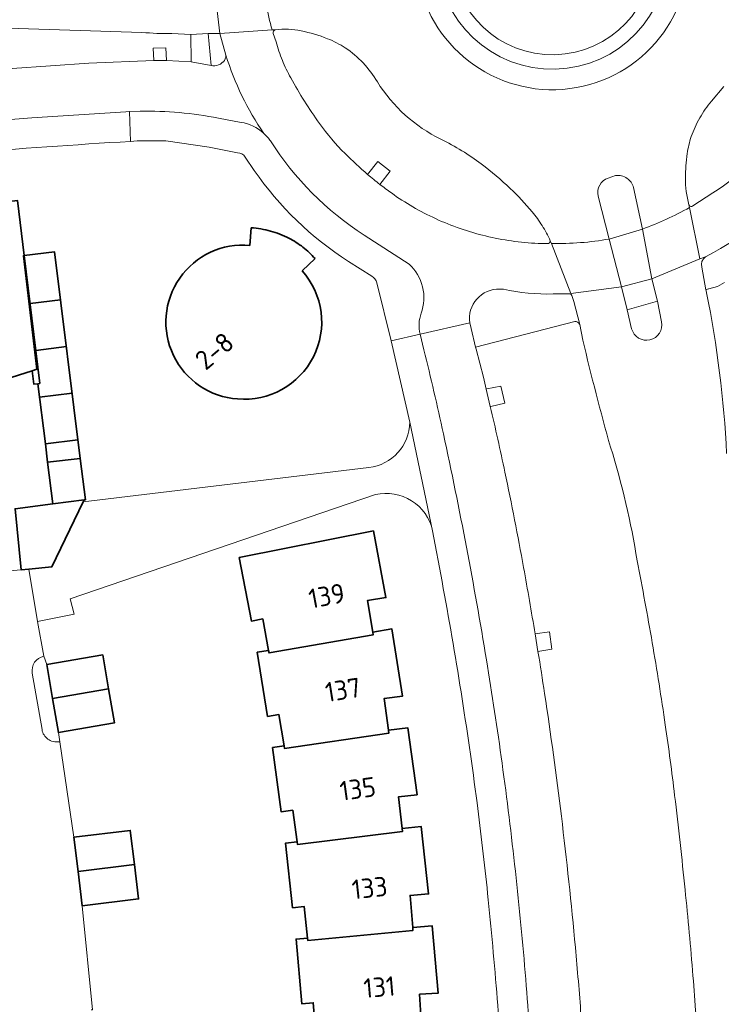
# Model space of a CAD drawing. Extents: x 150256 to 156914, y 461459 to 469481.
# Tile 659 of 731: x 154814 to 154862, y 468183 to 468251. Entities that reach past the tile are written whole.
import ezdxf
from ezdxf.enums import TextEntityAlignment as Align

# ---------------------------------------------------------------- set-up
doc = ezdxf.new("R2010")
doc.units = 0
doc.header["$LTSCALE"] = 0.75
for name, color, linetype, lineweight in [('B-RO-GK-BESCHOEIING-G', 251, 'GK-BESCHOEIING', 35), ('B-RO-GR-BEPLANTING_CULTUUR_BODEMBEDEKKER-GV', 251, 'CONTINUOUS', 18), ('B-RO-OG-BEBOUWING-GV', 6, 'CONTINUOUS', 35), ('B-RO-OG-BEBOUWING-T18', 1, 'CONTINUOUS', 18), ('B-RO-OG-TERREIN_CULTUURSCHEIDING-GV', 251, 'CONTINUOUS', 18), ('B-RO-VH-VERHARDING_ASFALT-GV', 251, 'CONTINUOUS', 18), ('B-RO-VH-VERHARDING_BETONSTRAATSTEEN-GV', 251, 'CONTINUOUS', 18), ('B-RO-VH-VERHARDING_TEGEL-GV', 251, 'CONTINUOUS', 18)]:
    doc.layers.add(name, color=color, linetype=linetype, lineweight=lineweight)
doc.styles.add('NLCS-ISO-M200-T18', font='NLCS-ISO.ttf', dxfattribs={"height": 360})
doc.linetypes.add('GK-BESCHOEIING', pattern='A,30,-5,[1,NLCS.SHX,S=1,R=0,X=0,Y=0],-5', length=40)

msp = doc.modelspace()

# ---------------------------------------------------------------- linework, layer by layer
at = {"layer": 'B-RO-GK-BESCHOEIING-G'}
for points in [[(154813.836, 468234.736), (154814.914, 468225.899)], [(154813.836, 468234.736), (154814.914, 468225.899)], [(154816.35, 468231.682), (154814.241, 468231.42)], [(154816.35, 468231.682), (154814.241, 468231.42)], [(154816.75, 468228.456), (154814.634, 468228.193)], [(154816.75, 468228.456), (154814.634, 468228.193)], [(154814.788, 468225.884), (154814.914, 468225.899)], [(154814.788, 468225.884), (154814.914, 468225.899)], [(154817.149, 468225.241), (154814.902, 468224.962)], [(154817.149, 468225.241), (154814.902, 468224.962)], [(154817.549, 468222.016), (154815.299, 468221.736)], [(154817.549, 468222.016), (154815.299, 468221.736)]]:
    msp.add_lwpolyline(points, dxfattribs=at)
at = {"layer": 'B-RO-GR-BEPLANTING_CULTUUR_BODEMBEDEKKER-GV'}
for points in [[(154821.973, 468250.154), (154811.287, 468250.508), (154810.685, 468250.525), (154810.084, 468250.52)], [(154821.973, 468250.154), (154811.287, 468250.508), (154810.685, 468250.525), (154810.084, 468250.52)], [(154825.381, 468248.121), (154825.34, 468250.012), (154824.038, 468250.073)], [(154825.381, 468248.121), (154825.34, 468250.012), (154824.038, 468250.073)], [(154813.016, 468247.673), (154818.303, 468248.029), (154822.781, 468248.21), (154822.756, 468249.071), (154823.628, 468249.09), (154823.67, 468248.219), (154825.381, 468248.121)], [(154813.016, 468247.673), (154818.303, 468248.029), (154822.781, 468248.21), (154822.756, 468249.071), (154823.628, 468249.09), (154823.67, 468248.219), (154825.381, 468248.121)]]:
    msp.add_lwpolyline(points, dxfattribs=at)
msp.add_lwpolyline([(154824.038, 468250.073, -0.019843), (154821.973, 468250.154)], format="xyb", dxfattribs=at)
msp.add_lwpolyline([(154824.038, 468250.073, -0.019843), (154821.973, 468250.154)], format="xyb", dxfattribs=at)
at = {"layer": 'B-RO-OG-BEBOUWING-GV'}
for points in [[(154807.779, 468237.887), (154809.199, 468226.203), (154809.025, 468226.148), (154809.137, 468225.209), (154809.565, 468225.26), (154814.398, 468226.789), (154814.717, 468226.89), (154813.782, 468234.729), (154813.836, 468234.736), (154813.37, 468238.555)], [(154807.779, 468237.887), (154809.199, 468226.203), (154809.025, 468226.148), (154809.137, 468225.209), (154809.565, 468225.26), (154814.398, 468226.789), (154814.717, 468226.89), (154813.782, 468234.729), (154813.836, 468234.736), (154813.37, 468238.555)], [(154815.456, 468220.463), (154817.709, 468220.731), (154815.939, 468234.997), (154813.836, 468234.736), (154813.782, 468234.729), (154814.717, 468226.89), (154814.398, 468226.789), (154814.51, 468225.851), (154814.788, 468225.884), (154815.299, 468221.736)], [(154815.456, 468220.463), (154817.709, 468220.731), (154815.939, 468234.997), (154813.836, 468234.736), (154813.782, 468234.729), (154814.717, 468226.89), (154814.398, 468226.789), (154814.51, 468225.851), (154814.788, 468225.884), (154815.299, 468221.736)], [(154817.709, 468220.731), (154815.456, 468220.463), (154815.811, 468217.588), (154817.979, 468217.857), (154818.064, 468217.868)], [(154817.709, 468220.731), (154815.456, 468220.463), (154815.811, 468217.588), (154817.979, 468217.857), (154818.064, 468217.868)], [(154813.633, 468213.036), (154814.15, 468213.087), (154815.75, 468213.247), (154817.914, 468217.722), (154817.979, 468217.857), (154815.811, 468217.588), (154813.213, 468217.245)], [(154813.633, 468213.036), (154814.15, 468213.087), (154815.75, 468213.247), (154817.914, 468217.722), (154817.979, 468217.857), (154815.811, 468217.588), (154813.213, 468217.245)], [(154830.722, 468207.461), (154830.754, 468207.291), (154837.947, 468208.539), (154837.916, 468208.729), (154837.562, 468210.918), (154838.824, 468211.115), (154837.96, 468215.72), (154828.694, 468213.878), (154829.532, 468209.487), (154830.318, 468209.634)], [(154830.722, 468207.461), (154830.754, 468207.291), (154837.947, 468208.539), (154837.916, 468208.729), (154837.562, 468210.918), (154838.824, 468211.115), (154837.96, 468215.72), (154828.694, 468213.878), (154829.532, 468209.487), (154830.318, 468209.634)], [(154837.916, 468208.729), (154837.947, 468208.539), (154830.754, 468207.291), (154830.722, 468207.461), (154829.935, 468207.332), (154830.646, 468202.906), (154831.435, 468203.034), (154831.784, 468200.859), (154831.811, 468200.691), (154839.024, 468201.745), (154838.997, 468201.948), (154838.705, 468204.148), (154839.975, 468204.309), (154839.241, 468208.946)], [(154837.916, 468208.729), (154837.947, 468208.539), (154830.754, 468207.291), (154830.722, 468207.461), (154829.935, 468207.332), (154830.646, 468202.906), (154831.435, 468203.034), (154831.784, 468200.859), (154831.811, 468200.691), (154839.024, 468201.745), (154838.997, 468201.948), (154838.705, 468204.148), (154839.975, 468204.309), (154839.241, 468208.946)], [(154815.399, 468206.489), (154815.802, 468204.133), (154819.664, 468204.807), (154819.263, 468207.15)], [(154815.399, 468206.489), (154815.802, 468204.133), (154819.664, 468204.807), (154819.263, 468207.15)], [(154815.802, 468204.133), (154816.203, 468201.79), (154820.067, 468202.451), (154819.664, 468204.807)], [(154815.802, 468204.133), (154816.203, 468201.79), (154820.067, 468202.451), (154819.664, 468204.807)], [(154832.683, 468194.233), (154832.706, 468194.064), (154839.968, 468194.951), (154839.946, 468195.148), (154839.698, 468197.355), (154840.971, 468197.49), (154840.331, 468202.119), (154838.997, 468201.948), (154839.024, 468201.745), (154831.811, 468200.691), (154831.784, 468200.859), (154830.994, 468200.753), (154831.595, 468196.307), (154832.387, 468196.415)], [(154832.683, 468194.233), (154832.706, 468194.064), (154839.968, 468194.951), (154839.946, 468195.148), (154839.698, 468197.355), (154840.971, 468197.49), (154840.331, 468202.119), (154838.997, 468201.948), (154839.024, 468201.745), (154831.811, 468200.691), (154831.784, 468200.859), (154830.994, 468200.753), (154831.595, 468196.307), (154832.387, 468196.415)], [(154817.56, 468192.187), (154821.449, 468192.67), (154821.158, 468195.029), (154817.268, 468194.549)], [(154817.56, 468192.187), (154821.449, 468192.67), (154821.158, 468195.029), (154817.268, 468194.549)], [(154833.417, 468187.586), (154833.436, 468187.417), (154840.692, 468188.121), (154840.675, 468188.325), (154840.492, 468190.536), (154841.767, 468190.634), (154841.261, 468195.29), (154839.946, 468195.148), (154839.968, 468194.951), (154832.706, 468194.064), (154832.683, 468194.233), (154831.89, 468194.146), (154832.382, 468189.688), (154833.176, 468189.776)], [(154833.417, 468187.586), (154833.436, 468187.417), (154840.692, 468188.121), (154840.675, 468188.325), (154840.492, 468190.536), (154841.767, 468190.634), (154841.261, 468195.29), (154839.946, 468195.148), (154839.968, 468194.951), (154832.706, 468194.064), (154832.683, 468194.233), (154831.89, 468194.146), (154832.382, 468189.688), (154833.176, 468189.776)], [(154821.449, 468192.67), (154817.56, 468192.187), (154817.852, 468189.818), (154821.742, 468190.298)], [(154821.449, 468192.67), (154817.56, 468192.187), (154817.852, 468189.818), (154821.742, 468190.298)], [(154840.675, 468188.325), (154840.692, 468188.121), (154833.436, 468187.417), (154833.417, 468187.586), (154832.623, 468187.519), (154833.004, 468183.05), (154833.8, 468183.118), (154833.987, 468180.925), (154834.001, 468180.755), (154841.294, 468181.294), (154841.282, 468181.498), (154841.148, 468183.708), (154842.423, 468183.778), (154842.023, 468188.431)], [(154840.675, 468188.325), (154840.692, 468188.121), (154833.436, 468187.417), (154833.417, 468187.586), (154832.623, 468187.519), (154833.004, 468183.05), (154833.8, 468183.118), (154833.987, 468180.925), (154834.001, 468180.755), (154841.294, 468181.294), (154841.282, 468181.498), (154841.148, 468183.708), (154842.423, 468183.778), (154842.023, 468188.431)]]:
    msp.add_lwpolyline(points, close=True, dxfattribs=at)
for points in [[(154829.515, 468236.663), (154829.431, 468235.446)], [(154829.515, 468236.663), (154829.431, 468235.446)], [(154833.041, 468233.694), (154833.93, 468234.534)], [(154833.041, 468233.694), (154833.93, 468234.534)]]:
    msp.add_lwpolyline(points, dxfattribs=at)
for points in [[(154830.855, 468236.433, 0.050787), (154829.515, 468236.663)], [(154830.855, 468236.433, 0.050787), (154829.515, 468236.663)], [(154832.123, 468235.942, 0.04958), (154830.855, 468236.433)], [(154832.123, 468235.942, 0.04958), (154830.855, 468236.433)], [(154833.096, 468235.32, 0.049479), (154832.123, 468235.942)], [(154833.096, 468235.32, 0.049479), (154832.123, 468235.942)], [(154829.431, 468235.446, 1.010939), (154828.578, 468224.837)], [(154829.431, 468235.446, 1.010939), (154828.578, 468224.837)], [(154833.93, 468234.534, 0.037005), (154833.096, 468235.32)], [(154833.93, 468234.534, 0.037005), (154833.096, 468235.32)], [(154828.578, 468224.837, 0.678856), (154833.041, 468233.694)], [(154828.578, 468224.837, 0.678856), (154833.041, 468233.694)]]:
    msp.add_lwpolyline(points, format="xyb", dxfattribs=at)
at = {"layer": 'B-RO-OG-TERREIN_CULTUURSCHEIDING-GV'}
for points in [[(154842.354, 468255.333, 0.992913), (154858.3, 468255.734)], [(154842.354, 468255.333, 0.992913), (154858.3, 468255.734)], [(154857.3, 468255.718, -0.993118), (154843.353, 468255.367)], [(154843.353, 468255.367, 0.993118), (154857.3, 468255.718)], [(154857.3, 468255.718, -0.993118), (154843.353, 468255.367)], [(154843.353, 468255.367, 0.993118), (154857.3, 468255.718)], [(154832.085, 468250.379, 0.040478), (154831.195, 468250.347)], [(154832.085, 468250.379, 0.040478), (154831.195, 468250.347)], [(154832.968, 468250.266, 0.039712), (154832.085, 468250.379)], [(154832.968, 468250.266, 0.039712), (154832.085, 468250.379)], [(154834.787, 468249.726, 0.040836), (154832.968, 468250.266)], [(154834.787, 468249.726, 0.040836), (154832.968, 468250.266)], [(154831.241, 468249.502, 0.029191), (154831.67, 468248.229)], [(154831.241, 468249.502, 0.029191), (154831.67, 468248.229)], [(154836.019, 468249.084, 0.056659), (154834.787, 468249.726)], [(154836.019, 468249.084, 0.056659), (154834.787, 468249.726)], [(154837.247, 468248.047, 0.057835), (154836.019, 468249.084)], [(154837.247, 468248.047, 0.057835), (154836.019, 468249.084)], [(154831.67, 468248.229, 0.02997), (154832.248, 468247.017)], [(154831.67, 468248.229, 0.02997), (154832.248, 468247.017)], [(154838.231, 468246.733, 0.060916), (154837.247, 468248.047)], [(154838.231, 468246.733, 0.060916), (154837.247, 468248.047)], [(154832.248, 468247.017, 0.029916), (154834.238, 468243.865)], [(154832.248, 468247.017, 0.029916), (154834.238, 468243.865)], [(154842.623, 468242.779, -0.139713), (154838.231, 468246.733)], [(154842.623, 468242.779, -0.139713), (154838.231, 468246.733)], [(154861.316, 468245.412, 0.048741), (154860.501, 468244.253)], [(154861.316, 468245.412, 0.048741), (154860.501, 468244.253)], [(154860.501, 468244.253, 0.049617), (154859.919, 468242.962)], [(154860.501, 468244.253, 0.049617), (154859.919, 468242.962)], [(154861.406, 468239.068, 0.099729), (154866.549, 468244.008)], [(154861.406, 468239.068, 0.099729), (154866.549, 468244.008)], [(154834.238, 468243.865, 0.040567), (154836.005, 468241.784)], [(154834.238, 468243.865, 0.040567), (154836.005, 468241.784)], [(154844.07, 468241.986, 0.019781), (154842.623, 468242.779)], [(154844.07, 468241.986, 0.019781), (154842.623, 468242.779)], [(154859.919, 468242.962, 0.047652), (154859.637, 468241.784)], [(154859.919, 468242.962, 0.047652), (154859.637, 468241.784)], [(154845.413, 468241.069, 0.026443), (154844.07, 468241.986)], [(154845.413, 468241.069, 0.026443), (154844.07, 468241.986)], [(154836.005, 468241.784, 0.020388), (154837.562, 468240.348)], [(154836.005, 468241.784, 0.020388), (154837.562, 468240.348)], [(154859.637, 468241.784, 0.035045), (154859.514, 468240.099)], [(154859.637, 468241.784, 0.035045), (154859.514, 468240.099)], [(154847.416, 468239.37, 0.026471), (154845.413, 468241.069)], [(154847.416, 468239.37, 0.026471), (154845.413, 468241.069)], [(154859.514, 468240.099, 0.033336), (154859.573, 468239.169)], [(154859.514, 468240.099, 0.033336), (154859.573, 468239.169)], [(154838.405, 468239.662, 0.00942), (154839.204, 468239.064)], [(154838.405, 468239.662, 0.00942), (154839.204, 468239.064)], [(154848.927, 468237.757, 0.031378), (154847.416, 468239.37)], [(154848.927, 468237.757, 0.031378), (154847.416, 468239.37)], [(154859.573, 468239.169, 0.033061), (154859.757, 468238.256)], [(154859.573, 468239.169, 0.033061), (154859.757, 468238.256)], [(154839.204, 468239.064, 0.048765), (154842.254, 468237.291)], [(154839.204, 468239.064, 0.048765), (154842.254, 468237.291)], [(154842.254, 468237.291, 0.048234), (154845.711, 468236.094)], [(154842.254, 468237.291, 0.048234), (154845.711, 468236.094)], [(154849.614, 468236.812, 0.033038), (154848.927, 468237.757)], [(154849.614, 468236.812, 0.033038), (154848.927, 468237.757)], [(154850.181, 468235.763, 0.039419), (154849.614, 468236.812)], [(154850.181, 468235.763, 0.039419), (154849.614, 468236.812)], [(154845.711, 468236.094, 0.048315), (154849.334, 468235.583)], [(154845.711, 468236.094, 0.048315), (154849.334, 468235.583)], [(154849.966, 468235.572, 0.492354), (154850.181, 468235.763)], [(154849.966, 468235.572, 0.492354), (154850.181, 468235.763)], [(154854.339, 468221.515, -0.011499), (154852.426, 468228.907)], [(154854.339, 468221.515, -0.011499), (154852.426, 468228.907)], [(154846.035, 468224.312, -0.005279), (154847.041, 468219.779)], [(154846.035, 468224.312, -0.005279), (154847.041, 468219.779)], [(154856.175, 468213.654, 0.037168), (154854.339, 468221.515)], [(154856.175, 468213.654, 0.037168), (154854.339, 468221.515)], [(154847.041, 468219.779, -0.007271), (154848.335, 468213.188)], [(154847.041, 468219.779, -0.007271), (154848.335, 468213.188)], [(154857.22, 468207.994, 0.006511), (154856.175, 468213.654)], [(154857.22, 468207.994, 0.006511), (154856.175, 468213.654)], [(154848.335, 468213.188, -0.003677), (154849.13, 468208.608)], [(154848.335, 468213.188, -0.003677), (154849.13, 468208.608)], [(154858.122, 468202.31, 0.006685), (154857.22, 468207.994)], [(154858.122, 468202.31, 0.006685), (154857.22, 468207.994)], [(154849.329, 468207.396, -0.002451), (154849.786, 468204.484)], [(154849.329, 468207.396, -0.002451), (154849.786, 468204.484)], [(154849.786, 468204.484, -0.00745), (154850.943, 468196.021)], [(154849.786, 468204.484, -0.00745), (154850.943, 468196.021)], [(154858.769, 468197.44, 0.006362), (154858.122, 468202.31)], [(154858.769, 468197.44, 0.006362), (154858.122, 468202.31)], [(154859.489, 468190.93, 0.004923), (154858.769, 468197.44)], [(154859.489, 468190.93, 0.004923), (154858.769, 468197.44)], [(154850.943, 468196.021, -0.007605), (154851.912, 468186.939)], [(154850.943, 468196.021, -0.007605), (154851.912, 468186.939)], [(154860.034, 468184.984, 0.004867), (154859.489, 468190.93)], [(154860.034, 468184.984, 0.004867), (154859.489, 468190.93)], [(154851.912, 468186.939, -0.004745), (154852.298, 468182.282)], [(154851.912, 468186.939, -0.004745), (154852.298, 468182.282)], [(154860.428, 468179.493, 0.005112), (154860.034, 468184.984)], [(154860.428, 468179.493, 0.005112), (154860.034, 468184.984)]]:
    msp.add_lwpolyline(points, format="xyb", dxfattribs=at)
for points in [[(154831.195, 468250.347), (154831.119, 468250.309), (154831.061, 468250.245), (154831.033, 468250.172), (154831.033, 468250.094), (154831.241, 468249.502)], [(154831.195, 468250.347), (154831.119, 468250.309), (154831.061, 468250.245), (154831.033, 468250.172), (154831.033, 468250.094), (154831.241, 468249.502)], [(154862.169, 468246.424), (154861.316, 468245.412)], [(154862.169, 468246.424), (154861.316, 468245.412)], [(154837.562, 468240.348), (154838.269, 468241.232), (154839.115, 468240.573), (154838.405, 468239.662)], [(154837.562, 468240.348), (154838.269, 468241.232), (154839.115, 468240.573), (154838.405, 468239.662)], [(154859.757, 468238.256), (154859.8, 468238.176), (154859.879, 468238.132), (154859.961, 468238.138), (154860.026, 468238.187), (154861.406, 468239.068)], [(154859.757, 468238.256), (154859.8, 468238.176), (154859.879, 468238.132), (154859.961, 468238.138), (154860.026, 468238.187), (154861.406, 468239.068)], [(154849.334, 468235.583), (154849.966, 468235.572)], [(154849.334, 468235.583), (154849.966, 468235.572)], [(154852.426, 468228.907), (154852.216, 468229.979), (154852.119, 468230.087), (154852.055, 468230.143), (154851.964, 468230.177), (154851.867, 468230.176), (154845.018, 468228.423), (154845.056, 468228.276), (154845.557, 468226.33), (154845.753, 468225.514), (154845.804, 468225.524), (154846.766, 468225.721), (154847.037, 468224.541), (154846.073, 468224.321), (154846.035, 468224.312)], [(154852.426, 468228.907), (154852.216, 468229.979), (154852.119, 468230.087), (154852.055, 468230.143), (154851.964, 468230.177), (154851.867, 468230.176), (154845.018, 468228.423), (154845.056, 468228.276), (154845.557, 468226.33), (154845.753, 468225.514), (154845.804, 468225.524), (154846.766, 468225.721), (154847.037, 468224.541), (154846.073, 468224.321), (154846.035, 468224.312)], [(154849.13, 468208.608), (154850.116, 468208.752), (154850.292, 468207.553), (154849.329, 468207.396)], [(154849.13, 468208.608), (154850.116, 468208.752), (154850.292, 468207.553), (154849.329, 468207.396)]]:
    msp.add_lwpolyline(points, dxfattribs=at)
at = {"layer": 'B-RO-VH-VERHARDING_ASFALT-GV'}
for points in [[(154859.758, 468255.784, -0.990353), (154840.894, 468255.3)], [(154859.758, 468255.784, -0.990353), (154840.894, 468255.3)], [(154830.297, 468253.903, 0.044256), (154830.965, 468250.331)], [(154830.965, 468250.331, -0.044256), (154830.297, 468253.903)], [(154830.297, 468253.903, 0.044256), (154830.965, 468250.331)], [(154830.965, 468250.331, -0.044256), (154830.297, 468253.903)], [(154821.973, 468250.154, 0.019843), (154824.038, 468250.073)], [(154821.973, 468250.154, 0.019843), (154824.038, 468250.073)], [(154831.195, 468250.347, -0.040478), (154832.085, 468250.379)], [(154831.195, 468250.347, -0.040478), (154832.085, 468250.379)], [(154832.085, 468250.379, -0.039712), (154832.968, 468250.266)], [(154832.085, 468250.379, -0.039712), (154832.968, 468250.266)], [(154832.968, 468250.266, -0.040836), (154834.787, 468249.726)], [(154832.968, 468250.266, -0.040836), (154834.787, 468249.726)], [(154831.67, 468248.229, -0.029191), (154831.241, 468249.502)], [(154831.67, 468248.229, -0.029191), (154831.241, 468249.502)], [(154834.787, 468249.726, -0.056659), (154836.019, 468249.084)], [(154834.787, 468249.726, -0.056659), (154836.019, 468249.084)], [(154836.019, 468249.084, -0.057835), (154837.247, 468248.047)], [(154836.019, 468249.084, -0.057835), (154837.247, 468248.047)], [(154827.771, 468248.577, 0.075049), (154830.398, 468243.175)], [(154830.398, 468243.175, -0.075049), (154827.771, 468248.577)], [(154827.771, 468248.577, 0.075049), (154830.398, 468243.175)], [(154830.398, 468243.175, -0.075049), (154827.771, 468248.577)], [(154832.248, 468247.017, -0.02997), (154831.67, 468248.229)], [(154832.248, 468247.017, -0.02997), (154831.67, 468248.229)], [(154837.247, 468248.047, -0.060916), (154838.231, 468246.733)], [(154837.247, 468248.047, -0.060916), (154838.231, 468246.733)], [(154834.238, 468243.865, -0.029916), (154832.248, 468247.017)], [(154834.238, 468243.865, -0.029916), (154832.248, 468247.017)], [(154838.231, 468246.733, 0.139713), (154842.623, 468242.779)], [(154838.231, 468246.733, 0.139713), (154842.623, 468242.779)], [(154860.501, 468244.253, -0.048741), (154861.316, 468245.412)], [(154860.501, 468244.253, -0.048741), (154861.316, 468245.412)], [(154821.839, 468244.726, -0.048934), (154827.255, 468244.241)], [(154821.839, 468244.726, -0.048934), (154827.255, 468244.241)], [(154828.827, 468243.943, -0.148441), (154830.372, 468243.2)], [(154828.827, 468243.943, -0.148441), (154830.372, 468243.2)], [(154859.919, 468242.962, -0.049617), (154860.501, 468244.253)], [(154859.919, 468242.962, -0.049617), (154860.501, 468244.253)], [(154866.549, 468244.008, -0.099729), (154861.406, 468239.068)], [(154866.549, 468244.008, -0.099729), (154861.406, 468239.068)], [(154836.005, 468241.784, -0.040567), (154834.238, 468243.865)], [(154836.005, 468241.784, -0.040567), (154834.238, 468243.865)], [(154830.398, 468243.175, -0.051062), (154830.795, 468242.719)], [(154830.398, 468243.175, -0.051062), (154830.795, 468242.719)], [(154830.849, 468242.664, 0.108304), (154837.322, 468236.155)], [(154830.849, 468242.664, 0.108304), (154837.322, 468236.155)], [(154842.623, 468242.779, -0.019781), (154844.07, 468241.986)], [(154842.623, 468242.779, -0.019781), (154844.07, 468241.986)], [(154859.637, 468241.784, -0.047652), (154859.919, 468242.962)], [(154859.637, 468241.784, -0.047652), (154859.919, 468242.962)], [(154844.07, 468241.986, -0.026443), (154845.413, 468241.069)], [(154844.07, 468241.986, -0.026443), (154845.413, 468241.069)], [(154837.562, 468240.348, -0.020388), (154836.005, 468241.784)], [(154837.562, 468240.348, -0.020388), (154836.005, 468241.784)], [(154859.514, 468240.099, -0.035045), (154859.637, 468241.784)], [(154859.514, 468240.099, -0.035045), (154859.637, 468241.784)], [(154845.413, 468241.069, -0.026471), (154847.416, 468239.37)], [(154845.413, 468241.069, -0.026471), (154847.416, 468239.37)], [(154861.447, 468234.964, 0.104853), (154868.098, 468240.539)], [(154861.447, 468234.964, 0.104853), (154868.098, 468240.539)], [(154838.405, 468239.662, -0.011202), (154837.562, 468240.348)], [(154838.405, 468239.662, -0.011202), (154837.562, 468240.348)], [(154853.496, 468238.853, -0.393362), (154854.175, 468240.096)], [(154853.496, 468238.853, -0.393362), (154854.175, 468240.096)], [(154854.681, 468240.265, -0.096036), (154855.098, 468240.243)], [(154854.681, 468240.265, -0.096036), (154855.098, 468240.243)], [(154855.098, 468240.243, -0.097435), (154855.481, 468240.076)], [(154855.098, 468240.243, -0.097435), (154855.481, 468240.076)], [(154855.481, 468240.076, -0.098161), (154855.76, 468239.805)], [(154855.481, 468240.076, -0.098161), (154855.76, 468239.805)], [(154855.76, 468239.805, -0.109086), (154855.924, 468239.442)], [(154855.76, 468239.805, -0.109086), (154855.924, 468239.442)], [(154859.573, 468239.169, -0.033336), (154859.514, 468240.099)], [(154859.573, 468239.169, -0.033336), (154859.514, 468240.099)], [(154839.204, 468239.064, -0.00942), (154838.405, 468239.662)], [(154839.204, 468239.064, -0.00942), (154838.405, 468239.662)], [(154847.416, 468239.37, -0.031378), (154848.927, 468237.757)], [(154847.416, 468239.37, -0.031378), (154848.927, 468237.757)], [(154859.757, 468238.256, -0.033061), (154859.573, 468239.169)], [(154859.757, 468238.256, -0.033061), (154859.573, 468239.169)], [(154842.254, 468237.291, -0.048765), (154839.204, 468239.064)], [(154842.254, 468237.291, -0.048765), (154839.204, 468239.064)], [(154856.537, 468236.571, 0.042431), (154859.795, 468238.067)], [(154859.795, 468238.067, -0.042431), (154856.537, 468236.571)], [(154856.537, 468236.571, 0.042431), (154859.795, 468238.067)], [(154859.795, 468238.067, -0.042431), (154856.537, 468236.571)], [(154845.711, 468236.094, -0.048234), (154842.254, 468237.291)], [(154845.711, 468236.094, -0.048234), (154842.254, 468237.291)], [(154848.927, 468237.757, -0.033038), (154849.614, 468236.812)], [(154848.927, 468237.757, -0.033038), (154849.614, 468236.812)], [(154849.614, 468236.812, -0.039419), (154850.181, 468235.763)], [(154849.614, 468236.812, -0.039419), (154850.181, 468235.763)], [(154849.334, 468235.583, -0.048315), (154845.711, 468236.094)], [(154849.334, 468235.583, -0.048315), (154845.711, 468236.094)], [(154850.181, 468235.763, -0.492354), (154849.966, 468235.572)], [(154850.181, 468235.763, -0.492354), (154849.966, 468235.572)], [(154850.258, 468235.566, 0.045592), (154854.251, 468235.882)], [(154854.251, 468235.882, -0.045592), (154850.258, 468235.566)], [(154850.258, 468235.566, 0.045592), (154854.251, 468235.882)], [(154854.251, 468235.882, -0.045592), (154850.258, 468235.566)], [(154840.42, 468234.157, -0.303153), (154841.258, 468230.752)], [(154840.42, 468234.157, -0.303153), (154841.258, 468230.752)], [(154844.615, 468230.088, -0.466916), (154846.682, 468232.422)], [(154844.615, 468230.088, -0.466916), (154846.682, 468232.422)], [(154846.945, 468232.415, 0.057931), (154850.38, 468232.086)], [(154846.945, 468232.415, 0.057931), (154850.38, 468232.086)], [(154851.478, 468232.108, -0.055747), (154851.533, 468232.103)], [(154851.478, 468232.108, -0.055747), (154851.533, 468232.103)], [(154851.533, 468232.103, -0.138027), (154851.628, 468232.053)], [(154851.533, 468232.103, -0.138027), (154851.628, 468232.053)], [(154851.628, 468232.053, -0.2117), (154851.693, 468231.904)], [(154851.628, 468232.053, -0.2117), (154851.693, 468231.904)], [(154862.357, 468221.068, 0.037649), (154860.969, 468232.173)], [(154862.357, 468221.068, 0.037649), (154860.969, 468232.173)], [(154841.258, 468230.752, 0.148217), (154841.184, 468229.322)], [(154841.258, 468230.752, 0.148217), (154841.184, 468229.322)], [(154857.866, 468230.162, -0.972449), (154855.799, 468229.682)], [(154857.866, 468230.162, -0.972449), (154855.799, 468229.682)], [(154852.426, 468228.907, 0.011499), (154854.339, 468221.515)], [(154852.426, 468228.907, 0.011499), (154854.339, 468221.515)], [(154841.451, 468228.227, -0.006362), (154842.794, 468222.431)], [(154842.794, 468222.431, 0.006362), (154841.451, 468228.227)], [(154841.451, 468228.227, -0.006362), (154842.794, 468222.431)], [(154842.794, 468222.431, 0.006362), (154841.451, 468228.227)], [(154847.041, 468219.779, 0.005279), (154846.035, 468224.312)], [(154847.041, 468219.779, 0.005279), (154846.035, 468224.312)], [(154842.794, 468222.431, -0.006127), (154844.388, 468214.589)], [(154844.388, 468214.589, 0.006127), (154842.794, 468222.431)], [(154842.794, 468222.431, -0.006127), (154844.388, 468214.589)], [(154844.388, 468214.589, 0.006127), (154842.794, 468222.431)], [(154854.339, 468221.515, -0.037168), (154856.175, 468213.654)], [(154854.339, 468221.515, -0.037168), (154856.175, 468213.654)], [(154848.335, 468213.188, 0.007271), (154847.041, 468219.779)], [(154848.335, 468213.188, 0.007271), (154847.041, 468219.779)], [(154844.388, 468214.589, -0.006307), (154845.769, 468206.812)], [(154845.769, 468206.812, 0.006307), (154844.388, 468214.589)], [(154844.388, 468214.589, -0.006307), (154845.769, 468206.812)], [(154845.769, 468206.812, 0.006307), (154844.388, 468214.589)], [(154856.175, 468213.654, -0.006511), (154857.22, 468207.994)], [(154856.175, 468213.654, -0.006511), (154857.22, 468207.994)], [(154849.13, 468208.608, 0.003677), (154848.335, 468213.188)], [(154849.13, 468208.608, 0.003677), (154848.335, 468213.188)], [(154842.7, 468212.227, -0.006941), (154844.013, 468204.594)], [(154842.7, 468212.227, -0.006941), (154844.013, 468204.594)], [(154857.22, 468207.994, -0.006685), (154858.122, 468202.31)], [(154857.22, 468207.994, -0.006685), (154858.122, 468202.31)], [(154849.786, 468204.484, 0.002451), (154849.329, 468207.396)], [(154849.786, 468204.484, 0.002451), (154849.329, 468207.396)], [(154845.769, 468206.812, -0.006989), (154846.847, 468199.669)], [(154846.847, 468199.669, 0.006989), (154845.769, 468206.812)], [(154845.769, 468206.812, -0.006989), (154846.847, 468199.669)], [(154846.847, 468199.669, 0.006989), (154845.769, 468206.812)], [(154844.013, 468204.594, -0.007029), (154845.119, 468196.927)], [(154844.013, 468204.594, -0.007029), (154845.119, 468196.927)], [(154850.943, 468196.021, 0.00745), (154849.786, 468204.484)], [(154850.943, 468196.021, 0.00745), (154849.786, 468204.484)], [(154858.122, 468202.31, -0.006362), (154858.769, 468197.44)], [(154858.122, 468202.31, -0.006362), (154858.769, 468197.44)], [(154846.847, 468199.669, -0.006841), (154847.766, 468192.219)], [(154847.766, 468192.219, 0.006841), (154846.847, 468199.669)], [(154846.847, 468199.669, -0.006841), (154847.766, 468192.219)], [(154847.766, 468192.219, 0.006841), (154846.847, 468199.669)], [(154858.769, 468197.44, -0.004923), (154859.489, 468190.93)], [(154858.769, 468197.44, -0.004923), (154859.489, 468190.93)], [(154845.119, 468196.927, -0.0069), (154845.848, 468190.679)], [(154845.119, 468196.927, -0.0069), (154845.848, 468190.679)], [(154851.912, 468186.939, 0.007605), (154850.943, 468196.021)], [(154851.912, 468186.939, 0.007605), (154850.943, 468196.021)], [(154847.766, 468192.219, -0.007222), (154848.484, 468184.744)], [(154848.484, 468184.744, 0.007222), (154847.766, 468192.219)], [(154847.766, 468192.219, -0.007222), (154848.484, 468184.744)], [(154848.484, 468184.744, 0.007222), (154847.766, 468192.219)], [(154859.489, 468190.93, -0.004867), (154860.034, 468184.984)], [(154859.489, 468190.93, -0.004867), (154860.034, 468184.984)], [(154845.848, 468190.679, -0.005762), (154846.512, 468183.387)], [(154845.848, 468190.679, -0.005762), (154846.512, 468183.387)], [(154852.298, 468182.282, 0.004745), (154851.912, 468186.939)], [(154852.298, 468182.282, 0.004745), (154851.912, 468186.939)], [(154848.484, 468184.744, -0.006824), (154848.977, 468177.567)], [(154848.977, 468177.567, 0.006824), (154848.484, 468184.744)], [(154848.484, 468184.744, -0.006824), (154848.977, 468177.567)], [(154848.977, 468177.567, 0.006824), (154848.484, 468184.744)], [(154860.034, 468184.984, -0.005112), (154860.428, 468179.493)], [(154860.034, 468184.984, -0.005112), (154860.428, 468179.493)], [(154846.512, 468183.387, -0.005831), (154846.974, 468176.535)], [(154846.512, 468183.387, -0.005831), (154846.974, 468176.535)]]:
    msp.add_lwpolyline(points, format="xyb", dxfattribs=at)
for points in [[(154824.038, 468250.073), (154825.34, 468250.012), (154826.555, 468250.089), (154827.343, 468250.08), (154826.905, 468253.84), (154825.07, 468253.804), (154823.888, 468253.758)], [(154824.038, 468250.073), (154825.34, 468250.012), (154826.555, 468250.089), (154827.343, 468250.08), (154826.905, 468253.84), (154825.07, 468253.804), (154823.888, 468253.758)], [(154826.905, 468253.84), (154827.343, 468250.08), (154830.965, 468250.331)], [(154826.905, 468253.84), (154827.343, 468250.08), (154830.965, 468250.331)], [(154810.084, 468250.52), (154810.685, 468250.525), (154811.287, 468250.508), (154821.973, 468250.154)], [(154810.084, 468250.52), (154810.685, 468250.525), (154811.287, 468250.508), (154821.973, 468250.154)], [(154831.241, 468249.502), (154831.033, 468250.094), (154831.033, 468250.172), (154831.061, 468250.245), (154831.119, 468250.309), (154831.195, 468250.347), (154830.965, 468250.331), (154827.343, 468250.08), (154827.771, 468248.577)], [(154831.241, 468249.502), (154831.033, 468250.094), (154831.033, 468250.172), (154831.061, 468250.245), (154831.119, 468250.309), (154831.195, 468250.347), (154830.965, 468250.331), (154827.343, 468250.08), (154827.771, 468248.577)], [(154830.965, 468250.331), (154831.195, 468250.347)], [(154830.965, 468250.331), (154831.195, 468250.347)], [(154827.771, 468248.577), (154827.757, 468248.453), (154827.721, 468248.333), (154827.664, 468248.222), (154827.598, 468248.136), (154827.586, 468248.126), (154827.498, 468248.047), (154827.388, 468247.972), (154827.267, 468247.915), (154827.14, 468247.875), (154827.008, 468247.855), (154826.875, 468247.855), (154826.743, 468247.873), (154825.381, 468248.121), (154823.67, 468248.219), (154822.781, 468248.21), (154818.303, 468248.029), (154813.016, 468247.673)], [(154827.771, 468248.577), (154827.757, 468248.453), (154827.721, 468248.333), (154827.664, 468248.222), (154827.598, 468248.136), (154827.586, 468248.126), (154827.498, 468248.047), (154827.388, 468247.972), (154827.267, 468247.915), (154827.14, 468247.875), (154827.008, 468247.855), (154826.875, 468247.855), (154826.743, 468247.873), (154825.381, 468248.121), (154823.67, 468248.219), (154822.781, 468248.21), (154818.303, 468248.029), (154813.016, 468247.673)], [(154861.316, 468245.412), (154862.169, 468246.424)], [(154861.316, 468245.412), (154862.169, 468246.424)], [(154717.745, 468230.203), (154724.058, 468231.552), (154729.372, 468232.631), (154730.385, 468232.837), (154730.487, 468232.854), (154736.892, 468234.06), (154743.305, 468235.229), (154751.661, 468236.701), (154756.158, 468237.454), (154762.46, 468238.44), (154769.022, 468239.395), (154774.568, 468240.143), (154781.939, 468241.069), (154789.215, 468241.924), (154794.872, 468242.538), (154801.556, 468243.194), (154807.868, 468243.748), (154814.355, 468244.246), (154820.847, 468244.675), (154821.105, 468244.689), (154821.839, 468244.726)], [(154717.745, 468230.203), (154724.058, 468231.552), (154729.372, 468232.631), (154730.385, 468232.837), (154730.487, 468232.854), (154736.892, 468234.06), (154743.305, 468235.229), (154751.661, 468236.701), (154756.158, 468237.454), (154762.46, 468238.44), (154769.022, 468239.395), (154774.568, 468240.143), (154781.939, 468241.069), (154789.215, 468241.924), (154794.872, 468242.538), (154801.556, 468243.194), (154807.868, 468243.748), (154814.355, 468244.246), (154820.847, 468244.675), (154821.105, 468244.689), (154821.839, 468244.726)], [(154827.255, 468244.241), (154828.827, 468243.943)], [(154827.255, 468244.241), (154828.827, 468243.943)], [(154830.372, 468243.2), (154830.398, 468243.175)], [(154830.372, 468243.2), (154830.398, 468243.175)], [(154830.795, 468242.719), (154830.849, 468242.664)], [(154830.795, 468242.719), (154830.849, 468242.664)], [(154854.175, 468240.096), (154854.681, 468240.265)], [(154854.175, 468240.096), (154854.681, 468240.265)], [(154855.924, 468239.442), (154856.537, 468236.571)], [(154855.924, 468239.442), (154856.537, 468236.571)], [(154854.251, 468235.882), (154853.496, 468238.853)], [(154854.251, 468235.882), (154853.496, 468238.853)], [(154861.406, 468239.068), (154860.026, 468238.187), (154859.961, 468238.138), (154859.879, 468238.132), (154859.8, 468238.176), (154859.757, 468238.256), (154859.795, 468238.067), (154860.518, 468234.505), (154860.895, 468234.658), (154860.9, 468234.663), (154861.447, 468234.964)], [(154861.406, 468239.068), (154860.026, 468238.187), (154859.961, 468238.138), (154859.879, 468238.132), (154859.8, 468238.176), (154859.757, 468238.256), (154859.795, 468238.067), (154860.518, 468234.505), (154860.895, 468234.658), (154860.9, 468234.663), (154861.447, 468234.964)], [(154856.537, 468236.571), (154857.194, 468233.138), (154860.518, 468234.505), (154859.795, 468238.067)], [(154856.537, 468236.571), (154857.194, 468233.138), (154860.518, 468234.505), (154859.795, 468238.067)], [(154859.795, 468238.067), (154859.757, 468238.256)], [(154859.795, 468238.067), (154859.757, 468238.256)], [(154837.322, 468236.155), (154840.42, 468234.157)], [(154837.322, 468236.155), (154840.42, 468234.157)], [(154851.628, 468232.053), (154851.601, 468232.123), (154850.258, 468235.566), (154850.181, 468235.763)], [(154850.181, 468235.763), (154850.258, 468235.566)], [(154851.628, 468232.053), (154851.601, 468232.123), (154850.258, 468235.566), (154850.181, 468235.763)], [(154850.181, 468235.763), (154850.258, 468235.566)], [(154851.601, 468232.123), (154855.101, 468232.578), (154854.251, 468235.882)], [(154851.601, 468232.123), (154855.101, 468232.578), (154854.251, 468235.882)], [(154849.966, 468235.572), (154849.334, 468235.583)], [(154849.966, 468235.572), (154849.334, 468235.583)], [(154850.258, 468235.566), (154851.601, 468232.123)], [(154850.258, 468235.566), (154851.601, 468232.123)], [(154860.969, 468232.173), (154860.964, 468232.206), (154860.934, 468232.364), (154860.636, 468233.933), (154860.613, 468234.136), (154860.652, 468234.337), (154860.751, 468234.519), (154860.895, 468234.658), (154860.518, 468234.505), (154857.194, 468233.138), (154857.575, 468231.581), (154857.866, 468230.162)], [(154860.969, 468232.173), (154860.964, 468232.206), (154860.934, 468232.364), (154860.636, 468233.933), (154860.613, 468234.136), (154860.652, 468234.337), (154860.751, 468234.519), (154860.895, 468234.658), (154860.518, 468234.505), (154857.194, 468233.138), (154857.575, 468231.581), (154857.866, 468230.162)], [(154846.682, 468232.422), (154846.945, 468232.415)], [(154846.682, 468232.422), (154846.945, 468232.415)], [(154855.799, 468229.682), (154855.488, 468230.999), (154855.101, 468232.578), (154851.601, 468232.123), (154851.628, 468232.053)], [(154855.799, 468229.682), (154855.488, 468230.999), (154855.101, 468232.578), (154851.601, 468232.123), (154851.628, 468232.053)], [(154850.38, 468232.086), (154851.478, 468232.108)], [(154850.38, 468232.086), (154851.478, 468232.108)], [(154851.693, 468231.904), (154851.804, 468231.56), (154852.216, 468229.979), (154852.426, 468228.907)], [(154851.693, 468231.904), (154851.804, 468231.56), (154852.216, 468229.979), (154852.426, 468228.907)], [(154846.035, 468224.312), (154845.753, 468225.514), (154845.557, 468226.33), (154845.056, 468228.276), (154845.018, 468228.423), (154844.719, 468229.707), (154844.615, 468230.088), (154841.184, 468229.322), (154841.451, 468228.227)], [(154841.184, 468229.322), (154844.615, 468230.088)], [(154846.035, 468224.312), (154845.753, 468225.514), (154845.557, 468226.33), (154845.056, 468228.276), (154845.018, 468228.423), (154844.719, 468229.707), (154844.615, 468230.088), (154841.184, 468229.322), (154841.451, 468228.227)], [(154841.184, 468229.322), (154844.615, 468230.088)], [(154841.451, 468228.227), (154841.184, 468229.322), (154839.178, 468228.848), (154840.479, 468223.225), (154842.048, 468215.724), (154842.7, 468212.227)], [(154841.451, 468228.227), (154841.184, 468229.322), (154839.178, 468228.848), (154840.479, 468223.225), (154842.048, 468215.724), (154842.7, 468212.227)], [(154849.329, 468207.396), (154849.13, 468208.608)], [(154849.329, 468207.396), (154849.13, 468208.608)]]:
    msp.add_lwpolyline(points, dxfattribs=at)
msp.add_lwpolyline([(154855.101, 468232.578), (154857.194, 468233.138), (154856.537, 468236.571), (154854.251, 468235.882)], close=True, dxfattribs=at)
msp.add_lwpolyline([(154855.101, 468232.578), (154857.194, 468233.138), (154856.537, 468236.571), (154854.251, 468235.882)], close=True, dxfattribs=at)
at = {"layer": 'B-RO-VH-VERHARDING_BETONSTRAATSTEEN-GV'}
for points in [[(154840.894, 468255.3, 0.990353), (154859.758, 468255.784)], [(154840.894, 468255.3, 0.990353), (154859.758, 468255.784)], [(154858.3, 468255.734, -0.992913), (154842.354, 468255.333)], [(154858.3, 468255.734, -0.992913), (154842.354, 468255.333)], [(154827.255, 468244.241, 0.048934), (154821.839, 468244.726)], [(154827.255, 468244.241, 0.048934), (154821.839, 468244.726)], [(154830.372, 468243.2, 0.148441), (154828.827, 468243.943)], [(154830.372, 468243.2, 0.148441), (154828.827, 468243.943)], [(154830.795, 468242.719, 0.051062), (154830.398, 468243.175)], [(154830.795, 468242.719, 0.051062), (154830.398, 468243.175)], [(154837.322, 468236.155, -0.108304), (154830.849, 468242.664)], [(154837.322, 468236.155, -0.108304), (154830.849, 468242.664)], [(154828.566, 468241.841, -0.244709), (154829.102, 468241.548)], [(154828.566, 468241.841, -0.244709), (154829.102, 468241.548)], [(154829.727, 468240.62, 0.099929), (154836.243, 468234.337)], [(154829.727, 468240.62, 0.099929), (154836.243, 468234.337)], [(154868.098, 468240.539, -0.104853), (154861.447, 468234.964)], [(154868.098, 468240.539, -0.104853), (154861.447, 468234.964)], [(154837.562, 468240.348, 0.011202), (154838.405, 468239.662)], [(154837.562, 468240.348, 0.011202), (154838.405, 468239.662)], [(154854.175, 468240.096, 0.393362), (154853.496, 468238.853)], [(154854.175, 468240.096, 0.393362), (154853.496, 468238.853)], [(154855.098, 468240.243, 0.096036), (154854.681, 468240.265)], [(154855.098, 468240.243, 0.096036), (154854.681, 468240.265)], [(154855.481, 468240.076, 0.097435), (154855.098, 468240.243)], [(154855.481, 468240.076, 0.097435), (154855.098, 468240.243)], [(154855.76, 468239.805, 0.098161), (154855.481, 468240.076)], [(154855.76, 468239.805, 0.098161), (154855.481, 468240.076)], [(154855.924, 468239.442, 0.109086), (154855.76, 468239.805)], [(154855.924, 468239.442, 0.109086), (154855.76, 468239.805)], [(154841.258, 468230.752, 0.303153), (154840.42, 468234.157)], [(154841.258, 468230.752, 0.303153), (154840.42, 468234.157)], [(154837.84, 468233.317, -0.217788), (154838.193, 468232.862)], [(154837.84, 468233.317, -0.217788), (154838.193, 468232.862)], [(154846.682, 468232.422, 0.466916), (154844.615, 468230.088)], [(154846.682, 468232.422, 0.466916), (154844.615, 468230.088)], [(154850.38, 468232.086, -0.057931), (154846.945, 468232.415)], [(154850.38, 468232.086, -0.057931), (154846.945, 468232.415)], [(154851.533, 468232.103, 0.055747), (154851.478, 468232.108)], [(154851.533, 468232.103, 0.055747), (154851.478, 468232.108)], [(154851.628, 468232.053, 0.138027), (154851.533, 468232.103)], [(154851.628, 468232.053, 0.138027), (154851.533, 468232.103)], [(154851.693, 468231.904, 0.2117), (154851.628, 468232.053)], [(154851.693, 468231.904, 0.2117), (154851.628, 468232.053)], [(154841.184, 468229.322, -0.148217), (154841.258, 468230.752)], [(154841.184, 468229.322, -0.148217), (154841.258, 468230.752)], [(154855.799, 468229.682, 0.972449), (154857.866, 468230.162)], [(154855.799, 468229.682, 0.972449), (154857.866, 468230.162)], [(154840.479, 468223.225, -0.374269), (154837.649, 468220.094)], [(154840.479, 468223.225, -0.374269), (154837.649, 468220.094)], [(154838.102, 468218.227, -0.420027), (154842.048, 468215.724)], [(154838.102, 468218.227, -0.420027), (154842.048, 468215.724)], [(154814.392, 468205.89, -0.407414), (154815.194, 468207.062)], [(154815.194, 468207.062, 0.407414), (154814.392, 468205.89)], [(154814.392, 468205.89, -0.407414), (154815.194, 468207.062)], [(154815.194, 468207.062, 0.407414), (154814.392, 468205.89)], [(154815.205, 468201.621, -0.106331), (154815.07, 468201.99)], [(154815.07, 468201.99, 0.106331), (154815.205, 468201.621)], [(154815.205, 468201.621, -0.106331), (154815.07, 468201.99)], [(154815.07, 468201.99, 0.106331), (154815.205, 468201.621)], [(154815.47, 468201.331, -0.106334), (154815.205, 468201.621)], [(154815.205, 468201.621, 0.106334), (154815.47, 468201.331)], [(154815.47, 468201.331, -0.106334), (154815.205, 468201.621)], [(154815.205, 468201.621, 0.106334), (154815.47, 468201.331)], [(154815.829, 468201.165, -0.100654), (154815.47, 468201.331)], [(154815.47, 468201.331, 0.100654), (154815.829, 468201.165)], [(154815.829, 468201.165, -0.100654), (154815.47, 468201.331)], [(154815.47, 468201.331, 0.100654), (154815.829, 468201.165)], [(154816.296, 468201.156, -0.092084), (154815.829, 468201.165)], [(154815.829, 468201.165, 0.092084), (154816.296, 468201.156)], [(154816.296, 468201.156, -0.092084), (154815.829, 468201.165)], [(154815.829, 468201.165, 0.092084), (154816.296, 468201.156)]]:
    msp.add_lwpolyline(points, format="xyb", dxfattribs=at)
for points in [[(154825.34, 468250.012), (154825.381, 468248.121), (154826.743, 468247.873), (154826.555, 468250.089)], [(154825.34, 468250.012), (154825.381, 468248.121), (154826.743, 468247.873), (154826.555, 468250.089)], [(154826.743, 468247.873), (154826.875, 468247.855), (154827.008, 468247.855), (154827.14, 468247.875), (154827.267, 468247.915), (154827.388, 468247.972), (154827.498, 468248.047), (154827.586, 468248.126), (154827.598, 468248.136), (154827.664, 468248.222), (154827.721, 468248.333), (154827.757, 468248.453), (154827.771, 468248.577), (154827.343, 468250.08), (154826.555, 468250.089)], [(154826.743, 468247.873), (154826.875, 468247.855), (154827.008, 468247.855), (154827.14, 468247.875), (154827.267, 468247.915), (154827.388, 468247.972), (154827.498, 468248.047), (154827.586, 468248.126), (154827.598, 468248.136), (154827.664, 468248.222), (154827.721, 468248.333), (154827.757, 468248.453), (154827.771, 468248.577), (154827.343, 468250.08), (154826.555, 468250.089)], [(154822.781, 468248.21), (154823.67, 468248.219), (154823.628, 468249.09), (154822.756, 468249.071)], [(154822.781, 468248.21), (154823.67, 468248.219), (154823.628, 468249.09), (154822.756, 468249.071)], [(154857.575, 468231.581), (154857.194, 468233.138), (154855.101, 468232.578), (154855.488, 468230.999)], [(154857.575, 468231.581), (154857.194, 468233.138), (154855.101, 468232.578), (154855.488, 468230.999)], [(154846.035, 468224.312), (154846.073, 468224.321), (154847.037, 468224.541), (154846.766, 468225.721), (154845.804, 468225.524), (154845.753, 468225.514)], [(154846.035, 468224.312), (154846.073, 468224.321), (154847.037, 468224.541), (154846.766, 468225.721), (154845.804, 468225.524), (154845.753, 468225.514)], [(154849.329, 468207.396), (154850.292, 468207.553), (154850.116, 468208.752), (154849.13, 468208.608)], [(154849.329, 468207.396), (154850.292, 468207.553), (154850.116, 468208.752), (154849.13, 468208.608)]]:
    msp.add_lwpolyline(points, close=True, dxfattribs=at)
for points in [[(154821.839, 468244.726), (154821.105, 468244.689)], [(154821.839, 468244.726), (154821.105, 468244.689)], [(154821.105, 468244.689), (154821.19, 468242.63), (154821.646, 468242.657), (154823.63, 468242.673), (154826.604, 468242.241), (154828.566, 468241.841)], [(154821.105, 468244.689), (154821.19, 468242.63), (154821.646, 468242.657), (154823.63, 468242.673), (154826.604, 468242.241), (154828.566, 468241.841)], [(154828.827, 468243.943), (154827.255, 468244.241)], [(154828.827, 468243.943), (154827.255, 468244.241)], [(154830.398, 468243.175), (154830.372, 468243.2)], [(154830.398, 468243.175), (154830.372, 468243.2)], [(154830.849, 468242.664), (154830.795, 468242.719)], [(154830.849, 468242.664), (154830.795, 468242.719)], [(154829.102, 468241.548), (154829.727, 468240.62)], [(154829.102, 468241.548), (154829.727, 468240.62)], [(154838.405, 468239.662), (154839.115, 468240.573), (154838.269, 468241.232), (154837.562, 468240.348)], [(154838.405, 468239.662), (154839.115, 468240.573), (154838.269, 468241.232), (154837.562, 468240.348)], [(154854.681, 468240.265), (154854.175, 468240.096)], [(154854.681, 468240.265), (154854.175, 468240.096)], [(154853.496, 468238.853), (154854.251, 468235.882), (154856.537, 468236.571), (154855.924, 468239.442)], [(154853.496, 468238.853), (154854.251, 468235.882), (154856.537, 468236.571), (154855.924, 468239.442)], [(154840.42, 468234.157), (154837.322, 468236.155)], [(154840.42, 468234.157), (154837.322, 468236.155)], [(154861.447, 468234.964), (154860.9, 468234.663), (154860.895, 468234.658), (154860.751, 468234.519), (154860.652, 468234.337), (154860.613, 468234.136), (154860.636, 468233.933), (154860.934, 468232.364), (154861.117, 468232.446), (154861.137, 468232.452), (154861.731, 468232.602), (154861.893, 468232.691), (154862.215, 468232.874)], [(154861.447, 468234.964), (154860.9, 468234.663), (154860.895, 468234.658), (154860.751, 468234.519), (154860.652, 468234.337), (154860.613, 468234.136), (154860.636, 468233.933), (154860.934, 468232.364), (154861.117, 468232.446), (154861.137, 468232.452), (154861.731, 468232.602), (154861.893, 468232.691), (154862.215, 468232.874)], [(154836.243, 468234.337), (154837.84, 468233.317)], [(154836.243, 468234.337), (154837.84, 468233.317)], [(154838.193, 468232.862), (154839.178, 468228.848), (154841.184, 468229.322)], [(154838.193, 468232.862), (154839.178, 468228.848), (154841.184, 468229.322)], [(154846.945, 468232.415), (154846.682, 468232.422)], [(154846.945, 468232.415), (154846.682, 468232.422)], [(154844.615, 468230.088), (154844.719, 468229.707), (154845.018, 468228.423), (154851.867, 468230.176), (154851.964, 468230.177), (154852.055, 468230.143), (154852.119, 468230.087), (154852.216, 468229.979), (154851.804, 468231.56), (154851.693, 468231.904)], [(154844.615, 468230.088), (154844.719, 468229.707), (154845.018, 468228.423), (154851.867, 468230.176), (154851.964, 468230.177), (154852.055, 468230.143), (154852.119, 468230.087), (154852.216, 468229.979), (154851.804, 468231.56), (154851.693, 468231.904)], [(154851.478, 468232.108), (154850.38, 468232.086)], [(154851.478, 468232.108), (154850.38, 468232.086)], [(154857.866, 468230.162), (154857.575, 468231.581), (154855.488, 468230.999), (154855.799, 468229.682)], [(154857.866, 468230.162), (154857.575, 468231.581), (154855.488, 468230.999), (154855.799, 468229.682)], [(154842.048, 468215.724), (154840.479, 468223.225)], [(154842.048, 468215.724), (154840.479, 468223.225)], [(154837.649, 468220.094), (154817.914, 468217.722), (154815.75, 468213.247), (154814.15, 468213.087), (154814.763, 468209.455), (154817.283, 468209.956), (154817.01, 468211.031), (154838.102, 468218.227)], [(154837.649, 468220.094), (154817.914, 468217.722), (154815.75, 468213.247), (154814.15, 468213.087), (154814.763, 468209.455), (154817.283, 468209.956), (154817.01, 468211.031), (154838.102, 468218.227)], [(154815.194, 468207.062), (154814.763, 468209.455), (154814.15, 468213.087), (154813.633, 468213.036), (154808.421, 468212.59)], [(154815.194, 468207.062), (154814.763, 468209.455), (154814.15, 468213.087), (154813.633, 468213.036), (154808.421, 468212.59)], [(154816.203, 468201.79), (154815.802, 468204.133), (154815.399, 468206.489), (154815.194, 468207.062)], [(154816.203, 468201.79), (154815.802, 468204.133), (154815.399, 468206.489), (154815.194, 468207.062)], [(154815.07, 468201.99), (154814.392, 468205.89)], [(154814.392, 468205.89), (154815.07, 468201.99)], [(154815.07, 468201.99), (154814.392, 468205.89)], [(154814.392, 468205.89), (154815.07, 468201.99)], [(154816.296, 468201.156), (154816.203, 468201.79)], [(154816.296, 468201.156), (154816.203, 468201.79)], [(154818.469, 468182.634), (154818.555, 468182.639), (154817.852, 468189.818), (154817.56, 468192.187), (154817.268, 468194.549), (154816.296, 468201.156)], [(154818.469, 468182.634), (154818.555, 468182.639), (154817.852, 468189.818), (154817.56, 468192.187), (154817.268, 468194.549), (154816.296, 468201.156)]]:
    msp.add_lwpolyline(points, dxfattribs=at)
at = {"layer": 'B-RO-VH-VERHARDING_TEGEL-GV'}
for points in [[(154821.19, 468242.63), (154821.105, 468244.689), (154820.847, 468244.675), (154814.355, 468244.246), (154807.868, 468243.748), (154801.556, 468243.194), (154794.872, 468242.538), (154789.215, 468241.924), (154781.939, 468241.069), (154774.568, 468240.143), (154769.022, 468239.395), (154762.46, 468238.44), (154756.158, 468237.454), (154751.661, 468236.701), (154743.305, 468235.229), (154736.892, 468234.06), (154730.487, 468232.854), (154730.385, 468232.837), (154729.372, 468232.631), (154724.058, 468231.552), (154717.745, 468230.203)], [(154821.19, 468242.63), (154821.105, 468244.689), (154820.847, 468244.675), (154814.355, 468244.246), (154807.868, 468243.748), (154801.556, 468243.194), (154794.872, 468242.538), (154789.215, 468241.924), (154781.939, 468241.069), (154774.568, 468240.143), (154769.022, 468239.395), (154762.46, 468238.44), (154756.158, 468237.454), (154751.661, 468236.701), (154743.305, 468235.229), (154736.892, 468234.06), (154730.487, 468232.854), (154730.385, 468232.837), (154729.372, 468232.631), (154724.058, 468231.552), (154717.745, 468230.203)], [(154862.215, 468232.874), (154861.893, 468232.691), (154861.731, 468232.602), (154861.137, 468232.452), (154861.117, 468232.446), (154860.934, 468232.364), (154860.964, 468232.206), (154860.969, 468232.173)], [(154862.215, 468232.874), (154861.893, 468232.691), (154861.731, 468232.602), (154861.137, 468232.452), (154861.117, 468232.446), (154860.934, 468232.364), (154860.964, 468232.206), (154860.969, 468232.173)]]:
    msp.add_lwpolyline(points, dxfattribs=at)
for points in [[(154798.089, 468240.789, -0.00983), (154821.19, 468242.63)], [(154798.089, 468240.789, -0.00983), (154821.19, 468242.63)], [(154860.969, 468232.173, -0.037649), (154862.357, 468221.068)], [(154860.969, 468232.173, -0.037649), (154862.357, 468221.068)]]:
    msp.add_lwpolyline(points, format="xyb", dxfattribs=at)

# ---------------------------------------------------------------- texts
at = {"layer": 'B-RO-OG-BEBOUWING-T18', "style": 'NLCS-ISO-M200-T18'}
for s, rotation, p in [('2-8', 40.1, (154826.977, 468228.152)), ('2-8', 40.1, (154826.977, 468228.152)), ('139', 10.6, (154834.732, 468211.236)), ('139', 10.6, (154834.732, 468211.236)), ('137', 9, (154835.856, 468204.744)), ('137', 9, (154835.856, 468204.744)), ('135', 7.9, (154836.876, 468197.903)), ('135', 7.9, (154836.876, 468197.903)), ('133', 6.2, (154837.697, 468191.059)), ('133', 6.2, (154837.697, 468191.059)), ('131', 4.9, (154838.372, 468184.204)), ('131', 4.9, (154838.372, 468184.204))]:
    msp.add_text(s, height=1.35, rotation=rotation, dxfattribs=at).set_placement(p, align=Align.MIDDLE)

doc.saveas('drawing.dxf')
